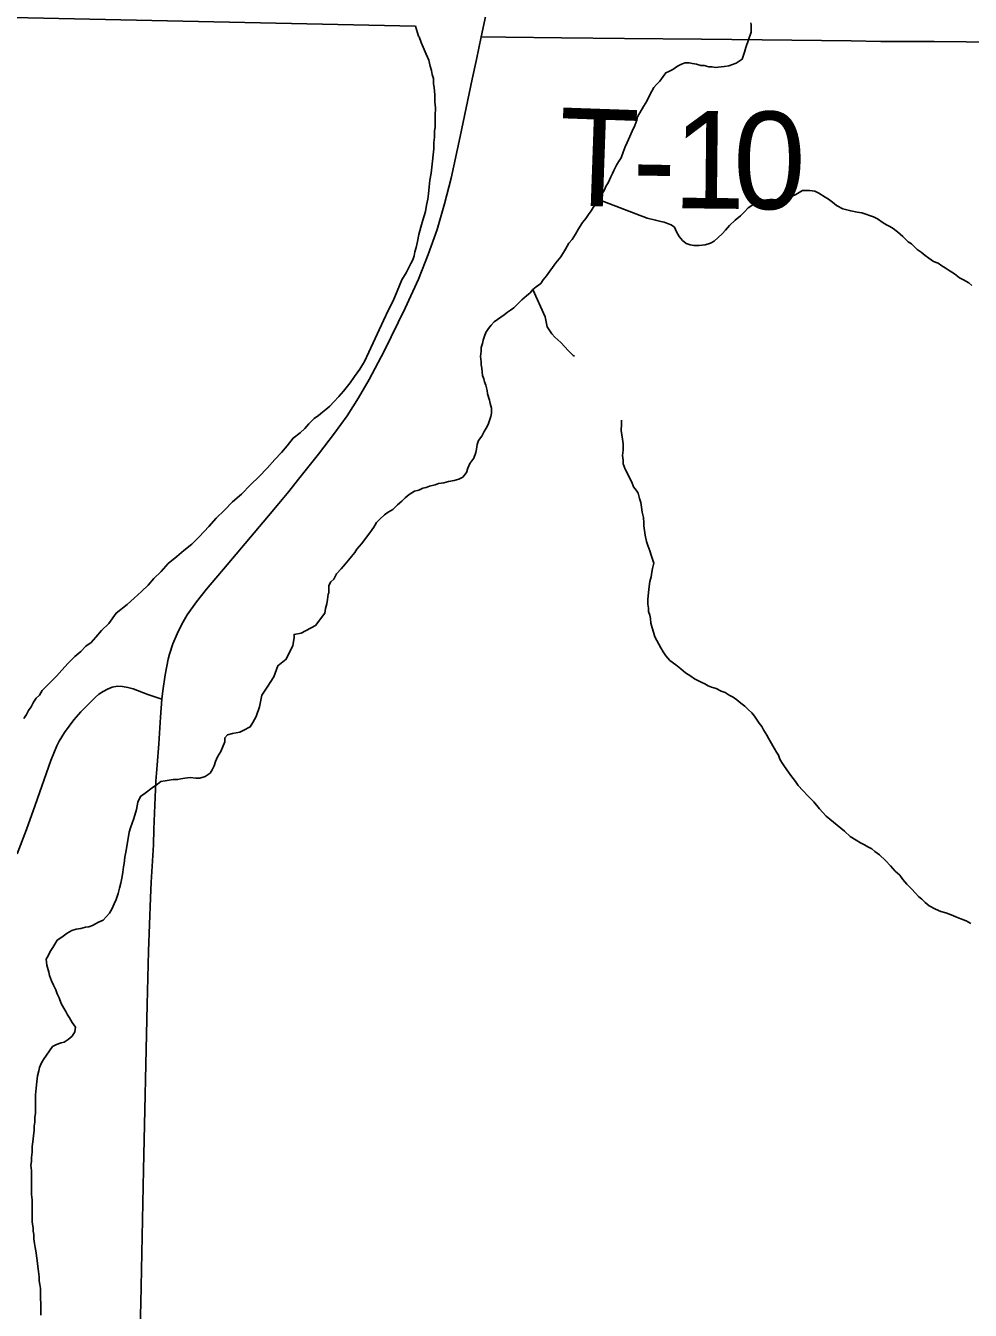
# Model space of a CAD drawing. Extents: x 2.1 to 73.9, y 4 to 26.
# Drawn here: x 47.0527 to 47.328, y 19.9162 to 20.2905 of the extents above; entities that cross this region are included whole.
import ezdxf

# ---------------------------------------------------------------- set-up
doc = ezdxf.new("R2010")
doc.units = 0
for name, color, linetype in [('GM_X_County_Road', 7, 'Continuous'), ('GM_X_Major_River', 7, 'Continuous'), ('GM_X_Minor_River', 7, 'Continuous'), ('GM_X_Township_Road', 7, 'Continuous'), ('GM_X_Township_Road_Text', 7, 'Continuous')]:
    doc.layers.add(name, color=color, linetype=linetype)

msp = doc.modelspace()

# ---------------------------------------------------------------- linework, layer by layer
at = {"layer": 'GM_X_County_Road'}
for points in [[(47.18541, 20.28734), (47.18739, 20.29636)], [(47.09243, 20.09426), (47.09264, 20.09675), (47.09339, 20.10138), (47.09427, 20.10594), (47.09466, 20.10745), (47.09563, 20.11044), (47.09681, 20.11334), (47.09821, 20.11616), (47.09981, 20.11886), (47.10252, 20.12268), (47.10541, 20.12636), (47.11144, 20.13348), (47.12349, 20.14769), (47.12644, 20.15127), (47.12936, 20.15482), (47.13226, 20.15841), (47.138, 20.16571), (47.14274, 20.17185), (47.14636, 20.17688), (47.14971, 20.18207), (47.15282, 20.18742), (47.15714, 20.19565), (47.16331, 20.20819), (47.16715, 20.21667), (47.17004, 20.22385), (47.1726, 20.23116), (47.1748, 20.23859), (47.17671, 20.2461), (47.17934, 20.25824), (47.18284, 20.27497), (47.18405, 20.28073), (47.18541, 20.28734)], [(47.08465, 19.84707), (47.08486, 19.86082), (47.08562, 19.895), (47.08628, 19.91829), (47.08707, 19.95713), (47.08816, 20.00529), (47.08855, 20.02082), (47.08913, 20.03635), (47.08931, 20.041), (47.08967, 20.04719), (47.08993, 20.05181), (47.0901, 20.05645), (47.09068, 20.0704), (47.09102, 20.07505), (47.09147, 20.08124), (47.09196, 20.089), (47.09243, 20.09426)]]:
    msp.add_lwpolyline(points, dxfattribs=at)
at = {"layer": 'GM_X_Major_River'}
msp.add_line((47.16629, 20.29043), (46.98465, 20.29429), dxfattribs=at)
for points in [[(47.16498, 20.2212), (47.16555, 20.22233), (47.16593, 20.22347), (47.16612, 20.22461), (47.16651, 20.22594), (47.16689, 20.22765), (47.16727, 20.22974), (47.16785, 20.23183), (47.16842, 20.23392), (47.16919, 20.23639), (47.16957, 20.23829), (47.16996, 20.24), (47.17015, 20.24152), (47.17034, 20.24361), (47.17054, 20.24551), (47.17092, 20.2476), (47.17111, 20.24931), (47.17131, 20.25102), (47.1715, 20.25292), (47.17169, 20.25463), (47.1717, 20.25653), (47.17189, 20.25805), (47.17189, 20.259), (47.17189, 20.25995), (47.17208, 20.2609), (47.17209, 20.26185), (47.17209, 20.26318), (47.17209, 20.26432), (47.1721, 20.2666), (47.17191, 20.26831), (47.17191, 20.27041), (47.17173, 20.2725), (47.17154, 20.27364), (47.17154, 20.27516), (47.17116, 20.2763), (47.17097, 20.27744), (47.1706, 20.27877), (47.17022, 20.28048), (47.16946, 20.2822), (47.16795, 20.28562), (47.16738, 20.28734), (47.16719, 20.28753), (47.16629, 20.29043)], [(47.05217, 20.08867), (47.05293, 20.08981), (47.0535, 20.09095), (47.05427, 20.09209), (47.05503, 20.09342), (47.05579, 20.09455), (47.05674, 20.0955), (47.05751, 20.09683), (47.0617, 20.101), (47.06322, 20.10271), (47.06513, 20.10479), (47.06703, 20.10669), (47.06875, 20.1082), (47.07027, 20.10972), (47.07179, 20.11085), (47.07313, 20.11237), (47.07484, 20.11427), (47.07694, 20.11635), (47.07904, 20.11938), (47.08227, 20.12185), (47.08437, 20.12374), (47.08646, 20.12563), (47.08837, 20.12753), (47.09008, 20.12943), (47.09218, 20.13151), (47.09427, 20.13378), (47.09675, 20.13587), (47.09884, 20.13757), (47.10113, 20.13946), (47.10323, 20.14155), (47.10608, 20.14458), (47.10818, 20.14705), (47.11065, 20.14932), (47.11294, 20.15178), (47.11561, 20.15406), (47.11827, 20.15671), (47.12075, 20.15917), (47.12304, 20.16164), (47.12532, 20.1641), (47.12723, 20.16619), (47.12894, 20.16808), (47.13066, 20.17036), (47.13275, 20.17187), (47.13409, 20.1732), (47.13523, 20.17453), (47.13675, 20.17604), (47.13809, 20.17699), (47.13923, 20.17794), (47.14018, 20.17869), (47.14132, 20.17964), (47.14247, 20.18097), (47.14399, 20.18248), (47.14532, 20.184), (47.14723, 20.18646), (47.14857, 20.18836), (47.15009, 20.19045), (47.15142, 20.19273), (47.15276, 20.19538), (47.15696, 20.20468), (47.15849, 20.20772), (47.15982, 20.21038), (47.16097, 20.21322), (47.16231, 20.21645), (47.16364, 20.21854), (47.1644, 20.22006), (47.16498, 20.2212)]]:
    msp.add_lwpolyline(points, dxfattribs=at)
at = {"layer": 'GM_X_Minor_River'}
for points in [[(47.26417, 20.28864), (47.26264, 20.2842), (47.26225, 20.28287), (47.26149, 20.28078), (47.25978, 20.27964), (47.25768, 20.27889), (47.25635, 20.2787), (47.2554, 20.27851), (47.25369, 20.27833), (47.25274, 20.27852), (47.25179, 20.27853), (47.25046, 20.27891), (47.24951, 20.27891), (47.24818, 20.2793), (47.24703, 20.27949), (47.24608, 20.27968), (47.24494, 20.27969), (47.2438, 20.27931), (47.24266, 20.27874), (47.24133, 20.2778), (47.24019, 20.27723), (47.23923, 20.27685), (47.23847, 20.27571), (47.23752, 20.27439), (47.23657, 20.27344), (47.2358, 20.27249), (47.23466, 20.2704), (47.23371, 20.26851), (47.23275, 20.26699), (47.23103, 20.26395), (47.23084, 20.263), (47.23027, 20.26148), (47.22951, 20.25978), (47.22874, 20.25826), (47.22798, 20.25655), (47.22741, 20.25522), (47.22683, 20.2537), (47.22626, 20.25199), (47.2255, 20.25085), (47.22492, 20.24991), (47.22416, 20.24839), (47.22378, 20.24744), (47.22321, 20.24649), (47.22244, 20.24478), (47.22187, 20.24383), (47.2213, 20.2425), (47.22054, 20.24137), (47.21939, 20.24004), (47.21901, 20.2389), (47.21806, 20.23757), (47.21749, 20.23662), (47.21672, 20.23548), (47.21596, 20.23435), (47.21501, 20.23321), (47.21386, 20.23131), (47.21291, 20.22979), (47.21196, 20.22828), (47.211, 20.22714), (47.21005, 20.22543), (47.20871, 20.22315), (47.20719, 20.22145), (47.20624, 20.22012), (47.20547, 20.21898), (47.20452, 20.21765), (47.20357, 20.21652), (47.2028, 20.21538), (47.20147, 20.21443), (47.20052, 20.21367), (47.19976, 20.21273), (47.19862, 20.21178), (47.19728, 20.21064), (47.19614, 20.20951), (47.195, 20.20837), (47.19404, 20.20761), (47.19309, 20.20704), (47.19214, 20.20629), (47.18928, 20.2042), (47.18833, 20.20326), (47.18757, 20.20231), (47.18681, 20.20117), (47.18642, 20.20003), (47.18604, 20.19889), (47.18585, 20.19794), (47.18547, 20.1968), (47.18547, 20.19566), (47.18527, 20.19414), (47.18546, 20.19262), (47.18546, 20.19167), (47.18565, 20.19072), (47.18583, 20.18863), (47.18621, 20.18768), (47.1864, 20.18673), (47.18678, 20.18577), (47.18716, 20.18425), (47.18734, 20.1833), (47.18791, 20.1814), (47.1881, 20.18045), (47.18848, 20.17912), (47.18847, 20.1776), (47.18828, 20.17665)], [(47.21939, 20.24004), (47.23383, 20.23448), (47.2363, 20.2339), (47.23782, 20.23352), (47.23877, 20.23333), (47.23973, 20.23294), (47.24087, 20.23256), (47.24181, 20.2318), (47.24238, 20.23046), (47.24314, 20.22913), (47.24409, 20.22799), (47.24523, 20.22703), (47.24637, 20.22665), (47.24751, 20.22646), (47.24903, 20.22645), (47.25074, 20.22664), (47.25226, 20.2272), (47.25341, 20.22777), (47.25569, 20.22985), (47.25664, 20.23099), (47.25779, 20.23232), (47.2595, 20.23383), (47.26103, 20.23516), (47.26217, 20.2363), (47.26331, 20.23743), (47.26464, 20.23838), (47.26636, 20.23933), (47.26788, 20.2397), (47.26959, 20.23989), (47.27054, 20.23988), (47.27225, 20.23969), (47.27339, 20.23968), (47.27434, 20.23987), (47.27606, 20.24082), (47.2772, 20.24138), (47.27815, 20.24195), (47.2791, 20.24252), (47.28005, 20.24252), (47.28119, 20.24251), (47.28271, 20.24232), (47.28385, 20.24174), (47.28575, 20.2406), (47.2867, 20.24002), (47.28784, 20.23907), (47.28898, 20.23812), (47.29088, 20.23716), (47.29316, 20.23658), (47.29506, 20.2362), (47.29639, 20.236), (47.29981, 20.23485), (47.30095, 20.23428), (47.30266, 20.23313), (47.30361, 20.23256), (47.30456, 20.23199), (47.30551, 20.23141), (47.30684, 20.23046), (47.30836, 20.22912), (47.30988, 20.2276), (47.31083, 20.22702), (47.31254, 20.22531), (47.31368, 20.22455), (47.31482, 20.22359), (47.31595, 20.22283), (47.31728, 20.22187), (47.31861, 20.2213), (47.31975, 20.22054), (47.3207, 20.21996), (47.32184, 20.2192), (47.32336, 20.21824), (47.32488, 20.2171), (47.32602, 20.21653), (47.32754, 20.21557), (47.32849, 20.21481)], [(47.20052, 20.21367), (47.20412, 20.20568), (47.20468, 20.20283), (47.20601, 20.20073), (47.20696, 20.19978), (47.20867, 20.19825), (47.21094, 20.19578), (47.21227, 20.19444), (47.21265, 20.19425)], [(47.18828, 20.17665), (47.1879, 20.17551), (47.18752, 20.17437), (47.18695, 20.17323), (47.18637, 20.17228), (47.18561, 20.17095), (47.18466, 20.16962), (47.18427, 20.16849), (47.18408, 20.16716), (47.18389, 20.16621), (47.18332, 20.1645), (47.18217, 20.16298), (47.1816, 20.16165), (47.18122, 20.16032), (47.18007, 20.15899), (47.17893, 20.15843), (47.1776, 20.15805), (47.17589, 20.15768), (47.17456, 20.1573), (47.17304, 20.15711), (47.17208, 20.15674), (47.17037, 20.15636), (47.16942, 20.15599), (47.16847, 20.1558), (47.16733, 20.15523), (47.166, 20.15486), (47.16447, 20.15391), (47.16333, 20.15296), (47.16238, 20.15202), (47.16104, 20.15088), (47.15971, 20.14955), (47.15838, 20.1488), (47.15724, 20.14804), (47.1559, 20.14671), (47.15495, 20.14577), (47.15419, 20.14444), (47.15304, 20.14273), (47.15057, 20.13951), (47.14923, 20.13799), (47.14866, 20.13704), (47.14771, 20.1359), (47.14675, 20.13477), (47.1458, 20.13363), (47.14466, 20.1323), (47.14332, 20.13078), (47.14256, 20.12927), (47.14161, 20.12851), (47.14104, 20.12737), (47.14103, 20.12604), (47.14103, 20.12528), (47.14084, 20.1249), (47.14065, 20.12338), (47.14046, 20.12205), (47.14007, 20.12072), (47.13988, 20.11939), (47.13721, 20.11579), (47.13302, 20.11352), (47.13093, 20.11314), (47.13093, 20.11219), (47.13055, 20.10991), (47.12864, 20.10593), (47.12616, 20.10403), (47.12501, 20.10081), (47.12311, 20.09777), (47.12158, 20.0955), (47.12082, 20.09208), (47.11986, 20.08923), (47.11891, 20.08752), (47.11814, 20.08619), (47.11624, 20.08525), (47.1151, 20.08468), (47.11301, 20.08431), (47.11148, 20.08393), (47.11072, 20.08298), (47.11072, 20.08184), (47.10957, 20.079), (47.10862, 20.07748), (47.10805, 20.07615), (47.10766, 20.07482), (47.10709, 20.07368), (47.10652, 20.07273), (47.105, 20.07179), (47.10347, 20.07122), (47.10233, 20.07122), (47.10062, 20.07142), (47.0991, 20.07123), (47.09796, 20.07105), (47.09701, 20.07086), (47.09568, 20.07086), (47.09339, 20.07049), (47.09206, 20.07031), (47.09111, 20.06955), (47.08959, 20.06841), (47.08749, 20.0669), (47.08616, 20.06595), (47.0854, 20.06424), (47.08501, 20.06215), (47.08425, 20.05949), (47.08329, 20.05684), (47.08291, 20.05551), (47.08195, 20.05019)], [(47.22631, 20.17558), (47.22631, 20.1752), (47.22631, 20.17444), (47.2263, 20.17254), (47.22668, 20.17007), (47.22687, 20.16874), (47.22686, 20.16684), (47.22667, 20.16532), (47.22686, 20.16398), (47.22686, 20.16284), (47.22742, 20.16132), (47.22932, 20.15751), (47.22989, 20.15618), (47.23065, 20.15523), (47.23121, 20.15428), (47.23159, 20.15276), (47.23197, 20.15161), (47.23216, 20.15028), (47.23234, 20.14876), (47.23272, 20.14724), (47.23291, 20.14572), (47.23291, 20.14477), (47.2331, 20.14344), (47.23328, 20.14211), (47.23366, 20.1402), (47.23404, 20.13906), (47.2346, 20.13754), (47.23498, 20.13621), (47.23536, 20.13507), (47.23574, 20.13393), (47.23536, 20.13241), (47.23516, 20.13127), (47.23497, 20.12994), (47.23459, 20.12861), (47.2344, 20.12709), (47.2342, 20.12538), (47.23401, 20.12329), (47.23401, 20.12196), (47.23419, 20.12082), (47.23419, 20.11986), (47.23457, 20.11872), (47.23476, 20.11777), (47.23495, 20.11644), (47.23532, 20.11511), (47.2357, 20.11378), (47.23608, 20.11245), (47.23778, 20.10921), (47.23854, 20.10807), (47.2393, 20.10693), (47.24044, 20.10559), (47.24215, 20.10425), (47.24367, 20.10311), (47.245, 20.10196), (47.24652, 20.10101), (47.24766, 20.10025), (47.2488, 20.09967), (47.24974, 20.0991), (47.25069, 20.09872), (47.25164, 20.09814), (47.25259, 20.09776), (47.25392, 20.09738), (47.25544, 20.09661), (47.25658, 20.09623), (47.25772, 20.09546), (47.25886, 20.09489), (47.26, 20.09413), (47.26114, 20.09317), (47.26228, 20.09222), (47.26323, 20.09127), (47.26437, 20.09031), (47.26513, 20.08936), (47.26646, 20.08727), (47.26721, 20.08631), (47.26778, 20.08536), (47.26873, 20.08384), (47.2693, 20.0827), (47.27006, 20.08136), (47.27082, 20.08003), (47.27157, 20.07889), (47.27214, 20.07793), (47.27252, 20.07679), (47.27309, 20.07584), (47.27385, 20.0747), (47.27498, 20.07298), (47.27574, 20.07203), (47.27707, 20.07032), (47.27783, 20.06917), (47.27916, 20.06765), (47.28068, 20.06612), (47.28238, 20.06441), (47.28409, 20.06231), (47.28599, 20.06022), (47.2913, 20.05583), (47.29301, 20.0543), (47.29472, 20.05316), (47.29605, 20.05239), (47.29719, 20.05182), (47.29814, 20.05125), (47.29928, 20.05067), (47.30023, 20.04991), (47.30156, 20.04895)], [(47.08195, 20.05019), (47.08156, 20.04829), (47.08137, 20.04639), (47.08118, 20.04544), (47.08099, 20.04392), (47.08079, 20.04259), (47.08041, 20.04069), (47.08003, 20.03917), (47.07964, 20.03765), (47.07907, 20.03594), (47.0785, 20.03461), (47.07792, 20.03328), (47.07716, 20.03196), (47.07621, 20.03082), (47.07525, 20.02987), (47.07392, 20.0293), (47.07221, 20.02836), (47.07107, 20.02798), (47.07012, 20.0278), (47.06879, 20.02742), (47.06745, 20.02723), (47.06612, 20.02686), (47.06479, 20.0261), (47.06327, 20.02496), (47.06193, 20.02402), (47.06117, 20.02288), (47.0606, 20.02193), (47.05984, 20.02079), (47.05926, 20.01946), (47.05869, 20.01852), (47.05888, 20.0168), (47.05944, 20.01471), (47.05963, 20.01376), (47.0602, 20.01224), (47.06077, 20.01091), (47.06153, 20.00957), (47.0619, 20.00843), (47.06247, 20.00729), (47.06304, 20.00558), (47.0638, 20.00425), (47.06437, 20.00329), (47.06494, 20.00234), (47.0655, 20.00139), (47.06626, 20.00006), (47.06721, 19.99872), (47.06702, 19.99739), (47.06625, 19.99606), (47.06511, 19.99512), (47.06397, 19.99436), (47.06302, 19.99417), (47.06169, 19.99361), (47.06054, 19.99304), (47.05788, 19.98925), (47.0573, 19.9883), (47.05673, 19.98697), (47.05654, 19.98602), (47.05616, 19.9845), (47.05596, 19.98279), (47.05577, 19.98089), (47.05557, 19.97899), (47.05557, 19.97785), (47.05557, 19.97652), (47.05557, 19.975), (47.05556, 19.97367), (47.05537, 19.97234), (47.05537, 19.97101), (47.05518, 19.96987), (47.05517, 19.96873), (47.05498, 19.96702), (47.05479, 19.96531), (47.0546, 19.96398), (47.05459, 19.96227), (47.0544, 19.96075), (47.0544, 19.95961), (47.0542, 19.95847), (47.05439, 19.95695), (47.05439, 19.95523), (47.05439, 19.95428), (47.05438, 19.95314), (47.05438, 19.95219), (47.05438, 19.95124), (47.05438, 19.94991), (47.05456, 19.94839), (47.05456, 19.94725), (47.05456, 19.94554), (47.05456, 19.94421), (47.05455, 19.94307), (47.05455, 19.94193), (47.05493, 19.94022), (47.05493, 19.93927), (47.05512, 19.93832), (47.05511, 19.93699), (47.0553, 19.93566), (47.05549, 19.93451), (47.05568, 19.93356), (47.05605, 19.93071), (47.05624, 19.929), (47.05643, 19.92748), (47.05661, 19.92596), (47.05661, 19.92482), (47.0568, 19.92368)], [(47.30156, 20.04895), (47.30327, 20.04724), (47.30479, 20.04571), (47.30611, 20.04419), (47.30744, 20.04305), (47.30839, 20.04171), (47.30953, 20.04038), (47.31086, 20.03904), (47.312, 20.03771), (47.31295, 20.03676), (47.31389, 20.03599), (47.31484, 20.03504), (47.31598, 20.03409), (47.31788, 20.03313), (47.3194, 20.03237), (47.32092, 20.03198), (47.32244, 20.03141), (47.32377, 20.03083), (47.32529, 20.03026), (47.32681, 20.02968), (47.32814, 20.02892)], [(47.0568, 19.92368), (47.05699, 19.92253), (47.05698, 19.92102), (47.05698, 19.91968), (47.05717, 19.91816), (47.05717, 19.91645), (47.05716, 19.91474)]]:
    msp.add_lwpolyline(points, dxfattribs=at)
msp.add_spline([(47.26405, 20.29135), (47.26419, 20.2893), (47.26417, 20.28864)], degree=3, dxfattribs=at)
at = {"layer": 'GM_X_Township_Road'}
for points in [[(47.18541, 20.28734), (47.19261, 20.2872), (47.2089, 20.28703), (47.22726, 20.28683), (47.24964, 20.2866), (47.26738, 20.28641), (47.2933, 20.28614), (47.30191, 20.28596), (47.31744, 20.28592), (47.32676, 20.28587), (47.34342, 20.28575)], [(47.05021, 20.04922), (47.05293, 20.05628), (47.05544, 20.06338), (47.06005, 20.07641), (47.06177, 20.0807), (47.06243, 20.08208), (47.06404, 20.08462), (47.06675, 20.08825), (47.06876, 20.09058), (47.07089, 20.09277), (47.07301, 20.09486), (47.07406, 20.09573), (47.07526, 20.09655), (47.07657, 20.09721), (47.0779, 20.09776), (47.07943, 20.09804), (47.08097, 20.09798), (47.0825, 20.09772), (47.08399, 20.0973), (47.08833, 20.09563), (47.0898, 20.09514), (47.09243, 20.09426)]]:
    msp.add_lwpolyline(points, dxfattribs=at)

# ---------------------------------------------------------------- texts
at = {"layer": 'GM_X_Township_Road_Text'}
for s, rotation, p in [('T', 357.9853, (47.20756, 20.23833)), ('1', 359.3962, (47.24123, 20.23737)), ('0', 359.5163, (47.25879, 20.23718)), ('-', 359.0325, (47.22937, 20.23756))]:
    msp.add_text(s, height=0.02841, rotation=rotation, dxfattribs=at).set_placement(p)

doc.saveas('drawing.dxf')
